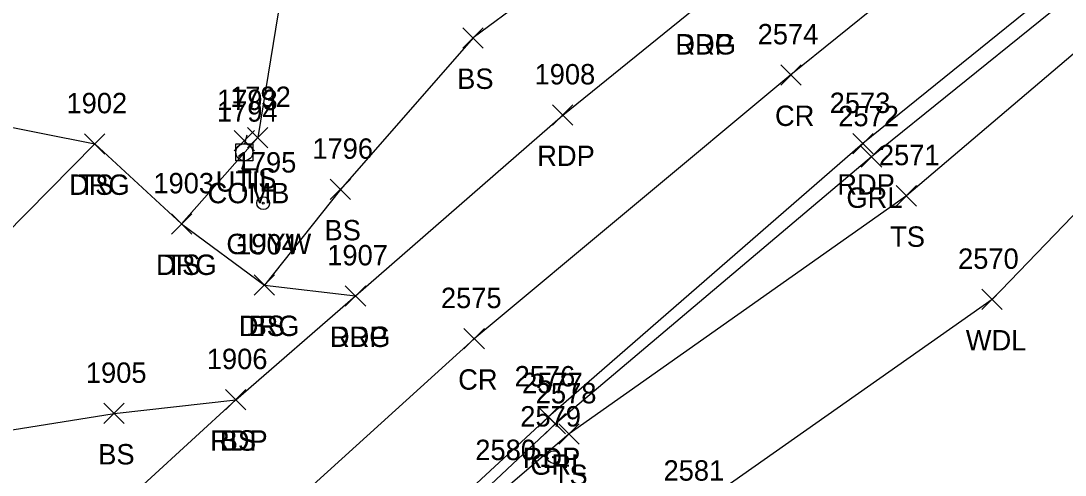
# Model space of a CAD drawing. Extents: x 1505656 to 1508446, y 700805 to 703031.
# Drawn here: x 1506522.3 to 1506624.7, y 702094.5 to 702139 of the extents above; entities that cross this region are included whole.
import ezdxf

# ---------------------------------------------------------------- set-up
doc = ezdxf.new("R2010")
doc.units = 0
for name, color, linetype in [('L_A', 7, 'Continuous'), ('L_I', 7, 'Continuous'), ('L_TIC', 7, 'Continuous'), ('LAWA', 7, 'Continuous'), ('LELB', 7, 'Continuous'), ('P_A', 7, 'Continuous'), ('P_I', 7, 'Continuous'), ('P_TIC', 7, 'Continuous'), ('PET', 7, 'Continuous'), ('PRC', 7, 'Continuous'), ('R_A', 7, 'Continuous'), ('R_I', 7, 'Continuous'), ('R_TIC', 7, 'Continuous'), ('RDG', 7, 'Continuous'), ('RGR', 7, 'Continuous'), ('S_I', 7, 'Continuous'), ('U_A', 7, 'Continuous'), ('U_I', 7, 'Continuous'), ('UDEFAULT', 7, 'Continuous'), ('UP', 7, 'Continuous'), ('UPGW', 7, 'Continuous')]:
    doc.layers.add(name, color=color, linetype=linetype)

msp = doc.modelspace()

# ---------------------------------------------------------------- linework, layer by layer
at = {"layer": 'L_TIC'}
for points in [[(1506565.68, 702136.36), (1506567.68, 702138.36)], [(1506567.68, 702136.36), (1506565.68, 702138.36)], [(1506528.58, 702125.97), (1506530.58, 702127.97)], [(1506530.58, 702125.97), (1506528.58, 702127.97)], [(1506544.56, 702126.59), (1506546.56, 702128.59)], [(1506546.56, 702126.59), (1506544.56, 702128.59)], [(1506552.67, 702121.51), (1506554.67, 702123.51)], [(1506554.67, 702121.51), (1506552.67, 702123.51)], [(1506608.17, 702120.88), (1506610.17, 702122.88)], [(1506610.17, 702120.88), (1506608.17, 702122.88)], [(1506537.1, 702118.12), (1506539.1, 702120.12)], [(1506539.1, 702118.12), (1506537.1, 702120.12)], [(1506545.22, 702112.13), (1506547.22, 702114.13)], [(1506547.22, 702112.13), (1506545.22, 702114.13)], [(1506616.58, 702110.72), (1506618.58, 702112.72)], [(1506618.58, 702110.72), (1506616.58, 702112.72)], [(1506542.4, 702100.89), (1506544.4, 702102.89)], [(1506544.4, 702100.89), (1506542.4, 702102.89)], [(1506530.48, 702099.54), (1506532.48, 702101.54)], [(1506532.48, 702099.54), (1506530.48, 702101.54)], [(1506575.09, 702097.53), (1506577.09, 702099.53)], [(1506577.09, 702097.53), (1506575.09, 702099.53)]]:
    msp.add_lwpolyline(points, dxfattribs=at)
at = {"layer": 'LAWA'}
msp.add_lwpolyline([(1506796.06, 702265.39), (1506787.79, 702251.11), (1506771.49, 702234.02), (1506750.3, 702215.14), (1506736.62, 702210.68), (1506727.11, 702200.47), (1506716.01, 702190.48), (1506710.15, 702189.12), (1506695.53, 702180.42), (1506682.85, 702170.87), (1506674.47, 702164.71), (1506646.45, 702141.69), (1506617.58, 702111.72), (1506588.06, 702090.95)], dxfattribs=at)
at = {"layer": 'LELB'}
for points in [[(1506814.99, 702290.57), (1506813.87, 702286.06), (1506807.84, 702280.49), (1506793.11, 702270.17), (1506781.64, 702259.55), (1506767.7, 702238.11), (1506757.49, 702229.1), (1506750.34, 702222.94), (1506731.66, 702216.02), (1506705.21, 702198.67), (1506682.75, 702182.36), (1506672.52, 702174.64), (1506641.22, 702149.14), (1506609.17, 702121.88), (1506576.09, 702098.53), (1506560.14, 702084.86), (1506543.98, 702068.4), (1506533.32, 702053.62)], [(1506540.41, 702207.14), (1506552.35, 702192.21), (1506559.13, 702175.63), (1506560.83, 702173.24), (1506577.01, 702171.27), (1506584.12, 702164.75), (1506586.65, 702158.36), (1506582.09, 702148.79), (1506566.68, 702137.36), (1506553.67, 702122.51), (1506546.22, 702113.13)], [(1506475.02, 702167.7), (1506483.84, 702167.1), (1506506.34, 702163.63), (1506532.55, 702156.53), (1506551.97, 702153.36), (1506567.46, 702151.53), (1506560.53, 702144.33), (1506548.31, 702144.47), (1506545.56, 702127.59), (1506538.1, 702119.12)], [(1506482.44, 702095.68), (1506492.98, 702085.16), (1506503.26, 702096.02), (1506516.21, 702113.46), (1506529.58, 702126.97)], [(1506503.26, 702096.02), (1506531.48, 702100.54), (1506543.4, 702101.89)]]:
    msp.add_lwpolyline(points, dxfattribs=at)
at = {"layer": 'P_TIC'}
for points in [[(1506596.85, 702132.73), (1506598.85, 702134.73)], [(1506598.85, 702132.73), (1506596.85, 702134.73)], [(1506574.48, 702128.8), (1506576.48, 702130.8)], [(1506576.48, 702128.8), (1506574.48, 702130.8)], [(1506603.91, 702126), (1506605.91, 702128)], [(1506605.91, 702126), (1506603.91, 702128)], [(1506554.15, 702111.06), (1506556.15, 702113.06)], [(1506556.15, 702111.06), (1506554.15, 702113.06)], [(1506565.79, 702106.87), (1506567.79, 702108.87)], [(1506567.79, 702106.87), (1506565.79, 702108.87)], [(1506542.4, 702100.89), (1506544.4, 702102.89)], [(1506544.4, 702100.89), (1506542.4, 702102.89)], [(1506573.06, 702099.19), (1506575.06, 702101.19)], [(1506575.06, 702099.19), (1506573.06, 702101.19)]]:
    msp.add_lwpolyline(points, dxfattribs=at)
at = {"layer": 'PET'}
for points in [[(1506450.65, 702029.2), (1506459.01, 702027.77), (1506468.15, 702029.49), (1506475.63, 702033.45), (1506492.49, 702050.17), (1506507, 702065.69), (1506526.03, 702085.92), (1506543.4, 702101.89), (1506555.15, 702112.06), (1506575.48, 702129.8), (1506589.02, 702140.73), (1506620.87, 702167.68), (1506653.75, 702193.6), (1506674.56, 702208.99), (1506700.97, 702228.57), (1506728, 702249.61), (1506759.67, 702274.83), (1506793.4, 702301.37), (1506821.19, 702323.11), (1506840.12, 702337.4)], [(1506857.05, 702321.26), (1506820.83, 702294.67), (1506814.99, 702290.57), (1506777.85, 702262.75), (1506747.99, 702238.85), (1506725.92, 702221.9), (1506702.36, 702203.8), (1506679.15, 702185.98), (1506669.5, 702178.34), (1506637.66, 702153.48), (1506604.91, 702127), (1506574.06, 702100.19), (1506542.07, 702070.61), (1506522.55, 702050.29), (1506506.91, 702029.72), (1506498.07, 702013.24), (1506495.48, 702000.5), (1506496.78, 701989.17), (1506504.12, 701976.85)]]:
    msp.add_lwpolyline(points, dxfattribs=at)
at = {"layer": 'PRC'}
msp.add_lwpolyline([(1507099.79, 702434.29), (1507054.12, 702415.31), (1507012.5, 702399.89), (1506976.2, 702386.69), (1506932.66, 702370.41), (1506907.47, 702359.22), (1506868.1, 702338.86), (1506842.67, 702323.4), (1506809.9, 702300.17), (1506770.28, 702269.35), (1506742.25, 702247.51), (1506720.16, 702229.85), (1506696, 702211.38), (1506672.48, 702193.19), (1506662.62, 702185.62), (1506629.64, 702159.4), (1506597.85, 702133.73), (1506566.79, 702107.87), (1506534.18, 702078.28), (1506512.18, 702055.63), (1506496.34, 702038.07), (1506482, 702021.83), (1506469.42, 702008.91)], dxfattribs=at)
at = {"layer": 'R_TIC'}
for points in [[(1506528.58, 702125.97), (1506530.58, 702127.97)], [(1506530.58, 702125.97), (1506528.58, 702127.97)], [(1506604.75, 702124.7), (1506606.75, 702126.7)], [(1506606.75, 702124.7), (1506604.75, 702126.7)], [(1506537.1, 702118.12), (1506539.1, 702120.12)], [(1506539.1, 702118.12), (1506537.1, 702120.12)], [(1506545.22, 702112.13), (1506547.22, 702114.13)], [(1506547.22, 702112.13), (1506545.22, 702114.13)], [(1506554.15, 702111.06), (1506556.15, 702113.06)], [(1506556.15, 702111.06), (1506554.15, 702113.06)], [(1506573.75, 702098.53), (1506575.75, 702100.53)], [(1506575.75, 702098.53), (1506573.75, 702100.53)]]:
    msp.add_lwpolyline(points, dxfattribs=at)
at = {"layer": 'RDG'}
msp.add_lwpolyline([(1506489.67, 702118.36), (1506487.3, 702120.42), (1506490.21, 702123.28), (1506502.41, 702132.38), (1506529.58, 702126.97), (1506538.1, 702119.12), (1506546.22, 702113.13), (1506555.15, 702112.06)], dxfattribs=at)
at = {"layer": 'RGR'}
msp.add_lwpolyline([(1506752.79, 702233.09), (1506727.8, 702219.94), (1506703.59, 702201.8), (1506680.27, 702184.69), (1506670.61, 702177.25), (1506638.82, 702152.4), (1506605.75, 702125.7), (1506574.75, 702099.53), (1506559.42, 702085.15), (1506543.98, 702068.4), (1506523.47, 702048.35), (1506509.04, 702028.65), (1506499.81, 702012.03), (1506496.91, 702000.42), (1506498.7, 701989.82), (1506504.87, 701977.79), (1506523.25, 701960.02), (1506561.6, 701930.02), (1506583.7, 701912.41)], dxfattribs=at)
at = {"layer": 'UDEFAULT'}
for points in [[(1506543.26, 702126.29), (1506545.26, 702128.29)], [(1506545.26, 702126.29), (1506543.26, 702128.29)]]:
    msp.add_lwpolyline(points, dxfattribs=at)
at = {"layer": 'UP'}
for p, q in [((1506543.42, 702125.32), (1506543.42, 702126.98)), ((1506543.42, 702126.98), (1506545.09, 702126.98)), ((1506544.5, 702127.82), (1506544.25, 702126.98)), ((1506545.09, 702126.98), (1506545.09, 702125.32)), ((1506544.25, 702126.15), (1506544.25, 702126.15)), ((1506545.09, 702125.32), (1506543.42, 702125.32)), ((1506544, 702124.48), (1506544.25, 702125.32))]:
    msp.add_line(p, q, dxfattribs=at)
msp.add_circle((1506544.25, 702126.15), 0.833, dxfattribs=at)
at = {"layer": 'UPGW'}
for centre, radius in [((1506546.1, 702121.16), 0.625), ((1506546.1, 702121.16), 0.0833), ((1506574.57, 702096.26), 0.625), ((1506574.57, 702096.26), 0.0833)]:
    msp.add_circle(centre, radius, dxfattribs=at)

# ---------------------------------------------------------------- texts
at = {"layer": 'L_A'}
for s, p in [('BS', (1506565.12, 702132.36)), ('TS', (1506527.99, 702121.97)), ('TS', (1506543.97, 702122.59)), ('BS', (1506552.11, 702117.51)), ('TS', (1506607.58, 702116.88)), ('TS', (1506536.51, 702114.12)), ('BS', (1506544.66, 702108.13)), ('WDL', (1506615, 702106.72)), ('BS', (1506541.84, 702096.89)), ('BS', (1506529.92, 702095.54)), ('TS', (1506574.5, 702093.53))]:
    msp.add_text(s, height=2, dxfattribs=at).set_placement(p)
at = {"layer": 'L_I'}
for s, p in [('1902', (1506526.81, 702129.97)), ('1792', (1506542.86, 702130.59)), ('1796', (1506550.92, 702125.51)), ('2571', (1506606.48, 702124.88)), ('1903', (1506535.33, 702122.12)), ('1904', (1506543.45, 702116.13)), ('2570', (1506614.24, 702114.72)), ('1906', (1506540.57, 702104.89)), ('1905', (1506528.71, 702103.54)), ('2578', (1506572.83, 702101.53)), ('2581', (1506585.36, 702093.95))]:
    msp.add_text(s, height=2, dxfattribs=at).set_placement(p)
at = {"layer": 'P_A'}
for s, p in [('RDP', (1506586.51, 702135.73)), ('CR', (1506596.29, 702128.73)), ('RDP', (1506572.97, 702124.8)), ('RDP', (1506602.4, 702122)), ('RDP', (1506552.64, 702107.06)), ('CR', (1506565.22, 702102.87)), ('RDP', (1506540.89, 702096.89)), ('RDP', (1506571.55, 702095.19))]:
    msp.add_text(s, height=2, dxfattribs=at).set_placement(p)
at = {"layer": 'P_I'}
for s, p in [('2574', (1506594.59, 702136.73)), ('1908', (1506572.71, 702132.8)), ('2573', (1506601.65, 702130)), ('1907', (1506552.38, 702115.06)), ('2575', (1506563.53, 702110.87)), ('1906', (1506540.57, 702104.89)), ('2576', (1506570.75, 702103.19))]:
    msp.add_text(s, height=2, dxfattribs=at).set_placement(p)
at = {"layer": 'R_A'}
for s, p in [('DRG', (1506586.51, 702135.73)), ('DRG', (1506527.07, 702121.97)), ('GRL', (1506603.29, 702120.7)), ('DRG', (1506535.59, 702114.12)), ('DRG', (1506543.71, 702108.13)), ('DRG', (1506552.64, 702107.06)), ('GRL', (1506572.29, 702094.53))]:
    msp.add_text(s, height=2, dxfattribs=at).set_placement(p)
at = {"layer": 'R_I'}
for s, p in [('1902', (1506526.81, 702129.97)), ('2572', (1506602.49, 702128.7)), ('1903', (1506535.33, 702122.12)), ('1904', (1506543.45, 702116.13)), ('1907', (1506552.38, 702115.06)), ('2577', (1506571.49, 702102.53))]:
    msp.add_text(s, height=2, dxfattribs=at).set_placement(p)
at = {"layer": 'S_I'}
msp.add_text('2580', height=2, dxfattribs=at).set_placement((1506566.9, 702095.97))
at = {"layer": 'U_A'}
for s, p in [('UTIL', (1506541.43, 702122.29)), ('COMB', (1506540.64, 702121.15)), ('GUYW', (1506542.49, 702116.16))]:
    msp.add_text(s, height=2, dxfattribs=at).set_placement(p)
at = {"layer": 'U_I'}
for s, p in [('1793', (1506541.57, 702130.29)), ('1794', (1506541.56, 702129.15)), ('1795', (1506543.4, 702124.16)), ('2579', (1506571.31, 702099.26))]:
    msp.add_text(s, height=2, dxfattribs=at).set_placement(p)

doc.saveas('drawing.dxf')
